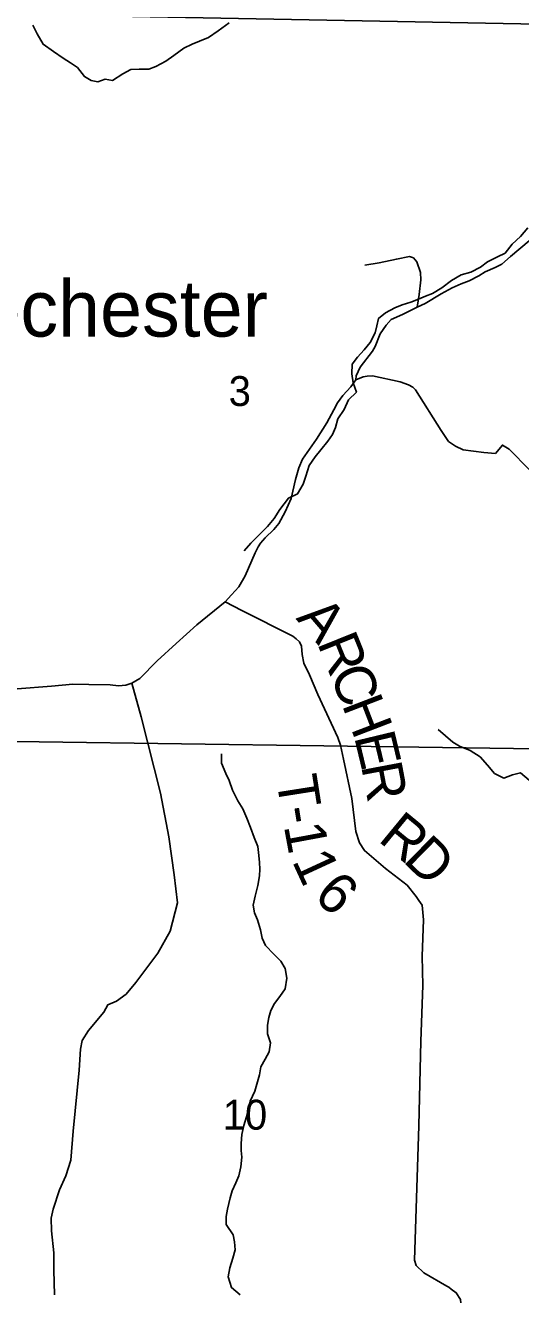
# Model space of a CAD drawing. Extents: x 2043100 to 2470832, y 443715 to 810583.
# Drawn here: x 2243719 to 2247377, y 661320 to 670696 of the extents above; entities that cross this region are included whole.
import ezdxf

# ---------------------------------------------------------------- set-up
doc = ezdxf.new("R2010")
doc.units = 0
for name, color, linetype in [('GM_X_County_Road', 7, 'Continuous'), ('GM_X_Minor_River', 7, 'Continuous'), ('GM_X_Section', 7, 'Continuous'), ('GM_X_Section_Text', 7, 'Continuous'), ('GM_X_Township_Road', 7, 'Continuous'), ('GM_X_Township_Road_Text', 7, 'Continuous'), ('GM_X_Township_ROW', 7, 'Continuous'), ('GM_X_Unincorporated_Text', 7, 'Continuous')]:
    doc.layers.add(name, color=color, linetype=linetype)

msp = doc.modelspace()

# ---------------------------------------------------------------- linework, layer by layer
at = {"layer": 'GM_X_County_Road'}
msp.add_lwpolyline([(2243659, 665794.7), (2243912.9, 665815.1), (2244070.9, 665829.4), (2244186.8, 665827.6), (2244346.8, 665823.8), (2244406.7, 665815.9), (2244460.7, 665822), (2244504.7, 665836.1), (2244564.6, 665872.2), (2244692.5, 666000.6), (2244832.3, 666129), (2244986.1, 666267.4), (2245193.9, 666438), (2245241.8, 666488.2), (2245295.8, 666548.3), (2245341.7, 666628.5), (2245415.5, 666798.9), (2245437.5, 666843), (2245455.4, 666871), (2245489.4, 666911.1), (2245553.3, 666971.3), (2245591.3, 667015.4), (2245637.2, 667101.6), (2245681.1, 667199.8), (2245714.9, 667342.1), (2245738.8, 667428.3), (2245764.8, 667490.4), (2245868.6, 667638.7), (2245944.5, 667761), (2245998.4, 667855.2), (2246024.3, 667907.3), (2246064.3, 667961.5), (2246124.2, 668025.6), (2246160.1, 668077.8), (2246162.1, 668105.8), (2246192.1, 668171.9), (2246283.9, 668290.2), (2246301.9, 668324.3), (2246339.8, 668418.5), (2246383.7, 668480.6), (2246421.7, 668522.7), (2246505.6, 668560.9), (2246613.5, 668615.1), (2246671.5, 668641.2), (2246789.4, 668713.5), (2246871.3, 668757.7), (2246937.3, 668785.8), (2246997.2, 668807.9), (2247069.2, 668846.1), (2247115.1, 668874.2), (2247189.1, 668908.3), (2247237.1, 668932.4), (2247301, 668988.6), (2247516.8, 669169.1)], dxfattribs=at)
at = {"layer": 'GM_X_Minor_River'}
for points in [[(2245224, 670713.7), (2245142.2, 670655.3), (2245072.4, 670607.1), (2245004.5, 670578.8), (2244950.6, 670556.6), (2244890.7, 670528.4), (2244816.9, 670474.1), (2244757, 670431.8), (2244683.2, 670391.5), (2244631.2, 670373.4), (2244559.3, 670373.1), (2244499.3, 670368.9), (2244439.4, 670338.7), (2244363.6, 670288.4), (2244309.6, 670298.2), (2244255.7, 670278), (2244205.7, 670287.8), (2244155.6, 670317.7), (2244103.4, 670385.6), (2244053.3, 670419.4), (2243997.3, 670453.2), (2243927.1, 670503), (2243851, 670556.8), (2243806.8, 670634.7), (2243774.6, 670698.7)], [(2247429.6, 669200), (2247375.8, 669135.8), (2247314, 669079.5), (2247262.2, 669013.3), (2247206.3, 668987.1), (2247132.5, 668948.8), (2247080.6, 668910.6), (2247008.8, 668872.3), (2246938.8, 668852), (2246867, 668811.8), (2246795.2, 668757.4), (2246727.3, 668715.2), (2246675.4, 668695), (2246621.5, 668672.8), (2246565.6, 668650.6), (2246501.7, 668630.3), (2246447.8, 668610.1), (2246379.9, 668571.9), (2246328.1, 668531.6), (2246314.2, 668475.5), (2246302.4, 668425.4), (2246266.6, 668353.3), (2246220.8, 668299.1), (2246171, 668244.8), (2246133.2, 668192.7), (2246129.4, 668122.6), (2246139.6, 668054.6), (2246163.8, 667986.6), (2246106, 667930.3), (2246074.2, 667858.1), (2246026.4, 667789.9), (2246010.6, 667725.8), (2245988.8, 667673.7), (2245953, 667623.5), (2245901.2, 667561.3), (2245859.3, 667509.1), (2245815.6, 667444.8), (2245791.8, 667364.7), (2245772, 667306.6), (2245730.2, 667234.3), (2245662.4, 667204.1), (2245598.6, 667119.8), (2245556.9, 667053.5), (2245507.1, 666993.3), (2245447.3, 666935.1), (2245383.5, 666870.8), (2245335.7, 666814.5)], [(2247440, 665119.9), (2247375.9, 665173.7), (2247318, 665159.5), (2247252.1, 665135.2), (2247184, 665169), (2247131.8, 665230.9), (2247077.6, 665292.8), (2247003.5, 665338.6), (2246925.5, 665372.4), (2246875.4, 665400.3), (2246821.3, 665448.1), (2246767.1, 665494)], [(2245449, 664412.1), (2245450.9, 664462.1), (2245448.7, 664512.2), (2245444.6, 664564.2), (2245436.4, 664630.3), (2245408.2, 664696.3), (2245382, 664770.3), (2245355.7, 664840.3), (2245325.6, 664908.3), (2245289.4, 664968.2), (2245249.2, 665046.2), (2245224.9, 665118.2), (2245198.8, 665170.2), (2245166.6, 665246.2), (2245168.4, 665314.2)], [(2245304.9, 661319), (2245242.8, 661370.9), (2245216.5, 661450.9), (2245228.3, 661517), (2245252.1, 661589.2), (2245267.9, 661651.4), (2245263.7, 661709.4), (2245253.5, 661761.5), (2245201.3, 661837.4), (2245201.1, 661897.5), (2245210.9, 661951.6), (2245232.7, 662033.8), (2245246.5, 662086), (2245274.3, 662146.2), (2245296.1, 662196.3), (2245309.9, 662262.5), (2245317.7, 662334.6), (2245313.5, 662384.7), (2245313.3, 662434.7), (2245317.1, 662502.8), (2245332.9, 662569), (2245352.7, 662633.2), (2245364.5, 662687.3), (2245380.3, 662749.4), (2245414.1, 662821.7), (2245447.7, 662942), (2245459.5, 663002.1), (2245491.3, 663058.3), (2245519.1, 663112.5), (2245528.9, 663178.6), (2245506.7, 663246.6), (2245506.5, 663310.7), (2245516.3, 663366.8), (2245532.1, 663418.9), (2245558, 663469.1), (2245597.8, 663521.3), (2245637.6, 663577.5), (2245649.3, 663657.7), (2245639.1, 663727.8), (2245607, 663781.7), (2245554.8, 663833.6), (2245492.6, 663899.5), (2245468.5, 663953.5), (2245456.3, 664015.5), (2245434.1, 664087.6), (2245411.9, 664139.6), (2245401.7, 664195.6), (2245415.5, 664263.7), (2245435.3, 664341.9), (2245449, 664412.1)]]:
    msp.add_lwpolyline(points, dxfattribs=at)
at = {"layer": 'GM_X_Section'}
for points in [[(2242814.2, 670794.1), (2247901.2, 670696.9), (2248097.4, 670695), (2248024.8, 665344), (2242768, 665417.4)], [(2248024.8, 665344), (2247919.9, 660034.8), (2242667.5, 660060.2), (2242768, 665417.4)]]:
    msp.add_lwpolyline(points, close=True, dxfattribs=at)
at = {"layer": 'GM_X_Township_Road'}
for points in [[(2246613.5, 668615.1), (2246627.5, 668707.3), (2246639.4, 668817.4), (2246637.3, 668869.5), (2246609.3, 668949.5), (2246585.2, 668979.5), (2246555.3, 668987.5), (2246459.3, 668969.4), (2246331.4, 668941.1), (2246225.4, 668924.9)], [(2247592.3, 667260.9), (2247291.5, 667564.7), (2247242.9, 667595.1), (2247190.3, 667533.4), (2247106.2, 667539.9), (2246951.8, 667561.1), (2246895.4, 667586.2), (2246844.8, 667621.3), (2246789.4, 667702.4), (2246600.2, 668003.5), (2246581.9, 668023.2), (2246549.6, 668040.7), (2246487.2, 668063.6), (2246282.5, 668106), (2246242.5, 668105.2), (2246214.6, 668100.7), (2246160.1, 668077.8)], [(2245193.9, 666438), (2245318.3, 666374.2), (2245693.4, 666182.9), (2245719.6, 666165), (2245743.7, 666141.2), (2245757.9, 666109.2), (2245762.4, 666047.2), (2245774.8, 665983.2), (2245817.4, 665899.3), (2245880.4, 665753.6), (2246026.6, 665436.2), (2246047, 665378.3), (2246069.8, 665274.3), (2246129.8, 664984.2), (2246159.5, 664742), (2246186.1, 664658.1), (2246224.5, 664600.3), (2246379.4, 664467.2), (2246540.2, 664344.2), (2246604.8, 664260.6), (2246614.3, 664246.9), (2246625.8, 664230.5)], [(2243933.3, 661317.8), (2243930, 661500.1), (2243929, 661628.4), (2243911.9, 661790.6), (2243909.2, 661884.7), (2243924.7, 661951), (2243971.7, 662093.7), (2244018.9, 662198.2), (2244054, 662312.8), (2244072.5, 662527.3), (2244117.2, 662976.6), (2244126.1, 663133), (2244139.6, 663197.2), (2244185, 663271.7), (2244298, 663406.9), (2244327.6, 663461.2), (2244393.4, 663487.8), (2244463, 663538.4), (2244536.3, 663625.2), (2244698.7, 663842.9), (2244787.5, 664003.9), (2244841.9, 664214.7), (2244818.5, 664420.9), (2244778.5, 664701.1), (2244716.2, 665023.2), (2244574.2, 665587.1), (2244504.7, 665836.1)], [(2246864.9, 661360.4), (2246901.9, 661333), (2246932.2, 661283.1), (2246949.6, 661088.8), (2246950.3, 660998.7), (2246930.7, 660934.4), (2246879.6, 660823.7), (2246812.5, 660697), (2246702, 660491.7), (2246678.5, 660425.4), (2246669, 660361.2), (2246679.7, 660263), (2246812.6, 659861.3), (2246914.4, 659601.6), (2246985.5, 659443.8), (2247037.9, 659384.1), (2247126.2, 659374.1), (2247182.6, 659347.5), (2247227.4, 659306.1), (2247272.2, 659251.4), (2247272.6, 659250.2)]]:
    msp.add_lwpolyline(points, dxfattribs=at)
at = {"layer": 'GM_X_Township_ROW'}
msp.add_lwpolyline([(2246625.8, 664230.5), (2246649.2, 664196.8), (2246660, 664088.7), (2246650, 663820.1), (2246655.5, 663603.7), (2246640.5, 663190.8), (2246625, 662567.4), (2246594.3, 661573.1), (2246604.5, 661535.1), (2246660.9, 661479.4), (2246831.4, 661382.7), (2246845.6, 661374.6), (2246864.9, 661360.4)], dxfattribs=at)

# ---------------------------------------------------------------- texts
at = {"layer": 'GM_X_Section_Text'}
for s, height, p in [('3', 220.8, (2245220.8, 667884.2)), ('10', 220.83, (2245176.8, 662538.2))]:
    msp.add_text(s, height=height, rotation=0.00001, dxfattribs=at).set_placement(p)
at = {"layer": 'GM_X_Township_Road_Text'}
for s, rotation, p in [('A', 310.56772, (2245713, 666313.5)), ('R', 291.9942, (2245871.4, 666134.8)), ('C', 291.73836, (2245963.5, 665906.7)), ('H', 290.99777, (2246054.4, 665678.8)), ('E', 283.51341, (2246145.9, 665442.2)), ('T', 278.97197, (2245571, 665134.9)), ('R', 280.71365, (2246197.6, 665227.8)), ('-', 279.20838, (2245606.3, 664911.9)), ('R', 320.51975, (2246316.2, 664675.1)), ('1', 280.53752, (2245627.3, 664782.8)), ('D', 315.61822, (2246501.3, 664523)), ('1', 294.80434, (2245685.7, 664523.7)), ('6', 317.40921, (2245838.8, 664252.3))]:
    msp.add_text(s, height=300, rotation=rotation, dxfattribs=at).set_placement(p)
at = {"layer": 'GM_X_Unincorporated_Text'}
msp.add_text('Rochester', height=416.67, rotation=0.00001, dxfattribs=at).set_placement((2242970.2, 668396.9))

doc.saveas('drawing.dxf')
